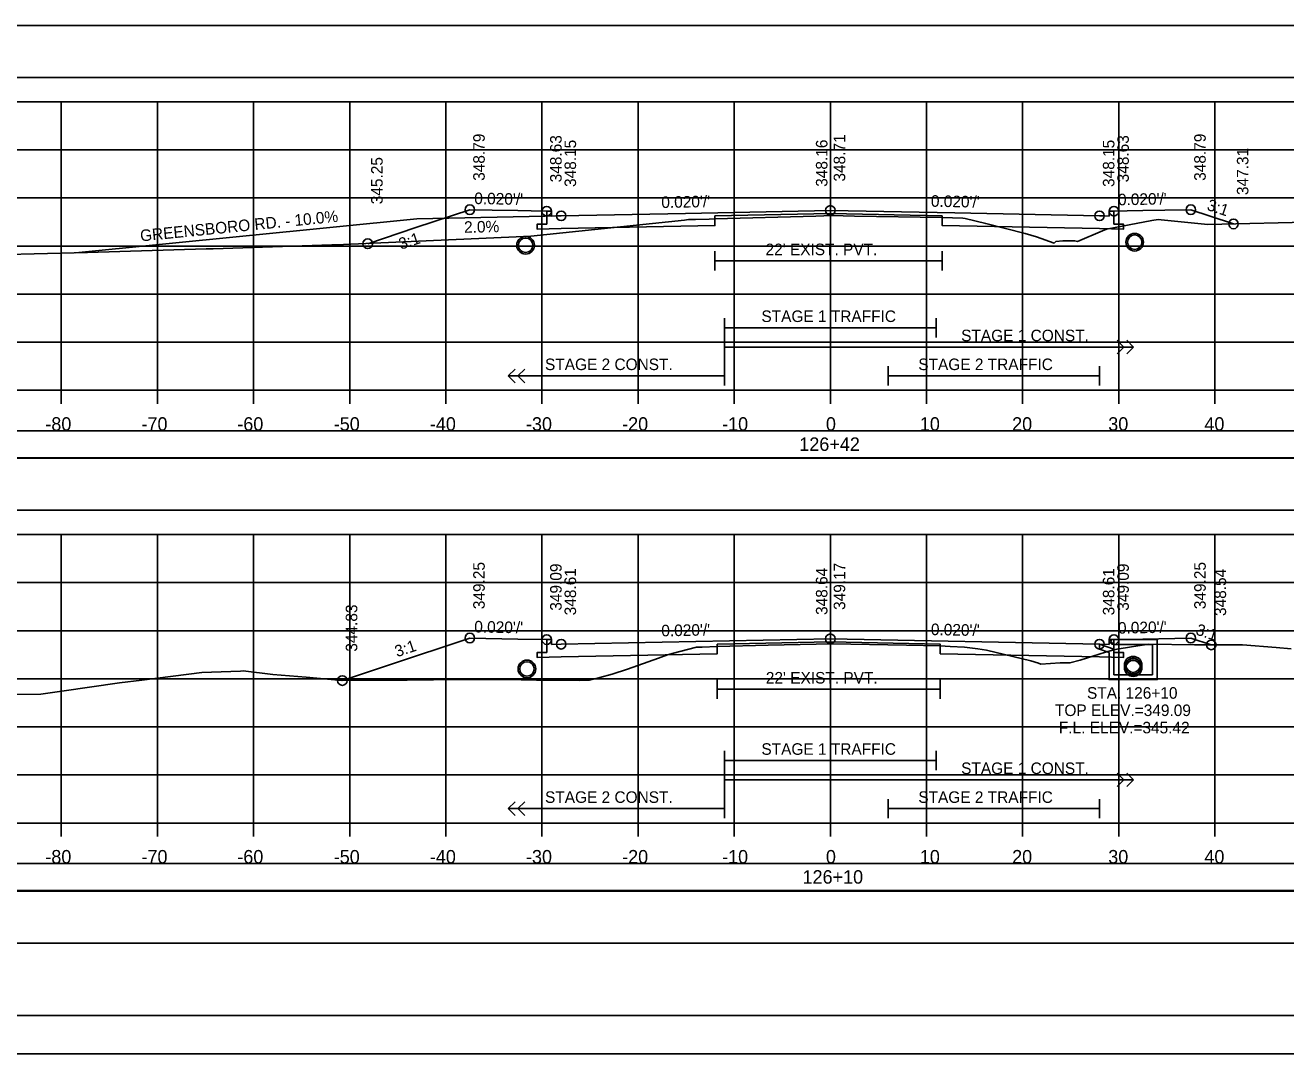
# Model space of a CAD drawing. Extents: x 1368122 to 1710785, y 373130 to 557566.
# Drawn here: x 1368605.1 to 1368736.3, y 376757.1 to 376864 of the extents above; entities that cross this region are included whole.
import ezdxf

# ---------------------------------------------------------------- set-up
doc = ezdxf.new("R2010")
doc.units = 0
for name, color, linetype in [('R_Alt Surface', 7, 'Continuous'), ('R_Axis', 7, 'Continuous'), ('R_Axis Annot', 7, 'Continuous'), ('R_Border', 7, 'Continuous'), ('R_Drive', 7, 'Continuous'), ('R_Exist Surface', 7, 'Continuous'), ('R_Fin Surface', 7, 'Continuous'), ('R_Grid', 7, 'Continuous'), ('R_No Plot', 7, 'Continuous'), ('R_Striping', 7, 'Continuous'), ('R_Water', 7, 'Continuous'), ('R_Water Annot', 7, 'Continuous'), ('R_Xsect Elev', 7, 'Continuous'), ('R_Xsect Slope', 7, 'Continuous')]:
    doc.layers.add(name, color=color, linetype=linetype)

msp = doc.modelspace()

# ---------------------------------------------------------------- linework, layer by layer
for points in [[(1368539.73, 376858.58), (1368838.03, 376858.58), (1368838.03, 376863.99), (1368539.73, 376863.99)], [(1368539.73, 376813.58), (1368838.03, 376813.58), (1368838.03, 376818.99), (1368539.73, 376818.99)], [(1368539.73, 376768.58), (1368838.03, 376768.58), (1368838.03, 376773.99), (1368539.73, 376773.99)]]:
    msp.add_lwpolyline(points, close=True)
at = {"layer": 'R_Alt Surface'}
for points in [[(1368718.38, 376844.68), (1368718.38, 376843.34), (1368719.38, 376843.32), (1368719.38, 376842.82), (1368716.88, 376842.87), (1368700.5, 376843.2), (1368700.5, 376844.2), (1368688.88, 376844.43), (1368676.88, 376844.19), (1368676.88, 376843.19), (1368660.88, 376842.87), (1368658.38, 376842.82), (1368658.38, 376843.32), (1368659.38, 376843.34), (1368659.38, 376844.68)], [(1368676.88, 376840.51), (1368676.88, 376838.51)], [(1368700.5, 376840.51), (1368700.5, 376838.51)], [(1368676.88, 376839.51), (1368700.5, 376839.51)], [(1368718.38, 376800.14), (1368718.38, 376798.8), (1368719.38, 376798.78), (1368719.38, 376798.28), (1368716.88, 376798.33), (1368700.32, 376798.66), (1368700.32, 376799.66), (1368688.88, 376799.89), (1368677.12, 376799.66), (1368677.12, 376798.66), (1368660.88, 376798.33), (1368658.38, 376798.28), (1368658.38, 376798.78), (1368659.38, 376798.8), (1368659.38, 376800.14)], [(1368677.12, 376795.97), (1368677.12, 376793.97)], [(1368700.32, 376795.97), (1368700.32, 376793.97)], [(1368677.12, 376794.97), (1368700.32, 376794.97)]]:
    msp.add_lwpolyline(points, dxfattribs=at)
for points in [[(1368539.73, 376819.05), (1368838.03, 376819.05), (1368838.03, 376821.86), (1368539.73, 376821.86)], [(1368539.73, 376774.05), (1368838.03, 376774.05), (1368838.03, 376776.86), (1368539.73, 376776.86)]]:
    msp.add_lwpolyline(points, close=True, dxfattribs=at)
at = {"layer": 'R_Axis'}
for p, q in [((1368538.88, 376826.06), (1368838.88, 376826.06)), ((1368608.88, 376824.66), (1368608.88, 376826.06)), ((1368618.88, 376824.66), (1368618.88, 376826.06)), ((1368628.88, 376824.66), (1368628.88, 376826.06)), ((1368638.88, 376824.66), (1368638.88, 376826.06)), ((1368648.88, 376824.66), (1368648.88, 376826.06)), ((1368658.88, 376824.66), (1368658.88, 376826.06)), ((1368668.88, 376824.66), (1368668.88, 376826.06)), ((1368678.88, 376824.66), (1368678.88, 376826.06)), ((1368688.88, 376824.66), (1368688.88, 376826.06)), ((1368698.88, 376824.66), (1368698.88, 376826.06)), ((1368708.88, 376824.66), (1368708.88, 376826.06)), ((1368718.88, 376824.66), (1368718.88, 376826.06)), ((1368728.88, 376824.66), (1368728.88, 376826.06)), ((1368538.88, 376781.06), (1368838.88, 376781.06)), ((1368608.88, 376779.66), (1368608.88, 376781.06)), ((1368618.88, 376779.66), (1368618.88, 376781.06)), ((1368628.88, 376779.66), (1368628.88, 376781.06)), ((1368638.88, 376779.66), (1368638.88, 376781.06)), ((1368648.88, 376779.66), (1368648.88, 376781.06)), ((1368658.88, 376779.66), (1368658.88, 376781.06)), ((1368668.88, 376779.66), (1368668.88, 376781.06)), ((1368678.88, 376779.66), (1368678.88, 376781.06)), ((1368688.88, 376779.66), (1368688.88, 376781.06)), ((1368698.88, 376779.66), (1368698.88, 376781.06)), ((1368708.88, 376779.66), (1368708.88, 376781.06)), ((1368718.88, 376779.66), (1368718.88, 376781.06)), ((1368728.88, 376779.66), (1368728.88, 376781.06))]:
    msp.add_line(p, q, dxfattribs=at)
at = {"layer": 'R_Border'}
msp.add_line((1368847.06, 376761.06), (1368530.88, 376761.06), dxfattribs=at)
at = {"layer": 'R_Drive'}
for p, q in [((1368660.88, 376844.2), (1368645.88, 376843.9)), ((1368645.88, 376843.9), (1368610.37, 376840.35))]:
    msp.add_line(p, q, dxfattribs=at)
at = {"layer": 'R_Exist Surface'}
for points in [[(1368597.72, 376840.04), (1368611.61, 376840.38), (1368623.96, 376840.77), (1368624.68, 376840.78), (1368637.02, 376841.17), (1368637.44, 376841.19), (1368656.99, 376842.05), (1368657.74, 376842.1), (1368673.72, 376843.76), (1368673.92, 376843.78), (1368674.14, 376843.81), (1368674.87, 376843.83), (1368676.29, 376843.86), (1368676.88, 376843.88), (1368687.37, 376844.18), (1368689.02, 376844.22), (1368691.38, 376844.18), (1368700.5, 376844.03), (1368702.65, 376843.95), (1368702.9, 376843.94), (1368705.05, 376843.39), (1368709.13, 376842.35), (1368710.32, 376842.01), (1368712.16, 376841.37), (1368712.35, 376841.53), (1368713.08, 376841.6), (1368714.31, 376841.6), (1368714.59, 376841.54), (1368717.18, 376842.65), (1368717.6, 376842.83), (1368722.33, 376843.71), (1368722.99, 376843.81), (1368723.28, 376843.8), (1368728.15, 376843.29), (1368739.85, 376843.58)], [(1368600.66, 376794.42), (1368606.75, 376794.47), (1368608.95, 376794.78), (1368614.92, 376795.63), (1368617.25, 376795.91), (1368623.49, 376796.71), (1368627.52, 376796.85), (1368627.81, 376796.9), (1368630.87, 376796.52), (1368634.34, 376796.24), (1368638.06, 376795.88), (1368644.87, 376795.92), (1368650.37, 376795.99), (1368656.73, 376795.96), (1368658.32, 376795.93), (1368659.07, 376795.93), (1368660.04, 376795.91), (1368662.76, 376795.89), (1368663.82, 376795.91), (1368664.91, 376796.19), (1368666.19, 376796.56), (1368667.77, 376797.07), (1368671.02, 376798.22), (1368671.93, 376798.56), (1368672.44, 376798.68), (1368674.97, 376799.34), (1368675.53, 376799.36), (1368677.12, 376799.42), (1368682.42, 376799.56), (1368689.06, 376799.7), (1368696.79, 376799.55), (1368700.32, 376799.49), (1368701.35, 376799.43), (1368702.82, 376799.35), (1368704.21, 376799.17), (1368705.11, 376799.05), (1368709.74, 376797.93), (1368710.55, 376797.7), (1368710.79, 376797.57), (1368712.79, 376797.73), (1368713.05, 376797.73), (1368713.8, 376797.72), (1368714.86, 376798), (1368717.52, 376798.83), (1368718.37, 376799.08), (1368718.71, 376799.15), (1368720.21, 376799.38), (1368722.02, 376799.68), (1368726.77, 376799.61), (1368728.16, 376799.59), (1368731.75, 376799.61), (1368735.26, 376799.31), (1368736.8, 376799.17)]]:
    msp.add_lwpolyline(points, dxfattribs=at)
for centre in [(1368657.18, 376841.14), (1368720.54, 376841.46), (1368657.32, 376797.09)]:
    msp.add_circle(centre, 0.917, dxfattribs=at)
at = {"layer": 'R_Fin Surface'}
for points in [[(1368640.76, 376841.3), (1368645.77, 376842.97), (1368651.38, 376844.84), (1368653.69, 376844.8), (1368656.38, 376844.74), (1368657.77, 376844.72), (1368659.38, 376844.68), (1368659.65, 376844.68), (1368659.88, 376844.68), (1368659.88, 376844.45), (1368659.88, 376844.18), (1368660.34, 376844.19), (1368660.88, 376844.2), (1368673.83, 376844.46), (1368688.88, 376844.76), (1368701.83, 376844.5), (1368716.88, 376844.2), (1368717.34, 376844.19), (1368717.88, 376844.18), (1368717.88, 376844.41), (1368717.88, 376844.68), (1368718.15, 376844.68), (1368718.38, 376844.68), (1368719.77, 376844.71), (1368721.38, 376844.74), (1368723.69, 376844.79), (1368726.38, 376844.84), (1368728.4, 376844.17), (1368730.82, 376843.36)], [(1368638.12, 376795.88), (1368642.92, 376797.48), (1368651.38, 376800.3), (1368656.38, 376800.2), (1368659.38, 376800.14), (1368659.88, 376800.14), (1368659.88, 376799.64), (1368660.88, 376799.66), (1368688.88, 376800.22), (1368716.88, 376799.66), (1368717.88, 376799.64), (1368717.88, 376800.14), (1368718.38, 376800.14), (1368721.38, 376800.2), (1368726.38, 376800.3), (1368728.5, 376799.59)]]:
    msp.add_lwpolyline(points, dxfattribs=at)
at = {"layer": 'R_Grid'}
for p, q in [((1368538.88, 376856.06), (1368838.88, 376856.06)), ((1368608.88, 376826.06), (1368608.88, 376856.06)), ((1368618.88, 376826.06), (1368618.88, 376856.06)), ((1368628.88, 376826.06), (1368628.88, 376856.06)), ((1368638.88, 376826.06), (1368638.88, 376856.06)), ((1368648.88, 376826.06), (1368648.88, 376856.06)), ((1368658.88, 376826.06), (1368658.88, 376856.06)), ((1368668.88, 376826.06), (1368668.88, 376856.06)), ((1368678.88, 376826.06), (1368678.88, 376856.06)), ((1368688.88, 376826.06), (1368688.88, 376856.06)), ((1368698.88, 376826.06), (1368698.88, 376856.06)), ((1368708.88, 376826.06), (1368708.88, 376856.06)), ((1368718.88, 376826.06), (1368718.88, 376856.06)), ((1368728.88, 376826.06), (1368728.88, 376856.06)), ((1368538.88, 376851.06), (1368838.88, 376851.06)), ((1368538.88, 376846.06), (1368838.88, 376846.06)), ((1368538.88, 376841.06), (1368838.88, 376841.06)), ((1368538.88, 376836.06), (1368838.88, 376836.06)), ((1368538.88, 376831.06), (1368838.88, 376831.06)), ((1368538.88, 376826.06), (1368838.88, 376826.06)), ((1368538.88, 376811.06), (1368838.88, 376811.06)), ((1368608.88, 376781.06), (1368608.88, 376811.06)), ((1368618.88, 376781.06), (1368618.88, 376811.06)), ((1368628.88, 376781.06), (1368628.88, 376811.06)), ((1368638.88, 376781.06), (1368638.88, 376811.06)), ((1368648.88, 376781.06), (1368648.88, 376811.06)), ((1368658.88, 376781.06), (1368658.88, 376811.06)), ((1368668.88, 376781.06), (1368668.88, 376811.06)), ((1368678.88, 376781.06), (1368678.88, 376811.06)), ((1368688.88, 376781.06), (1368688.88, 376811.06)), ((1368698.88, 376781.06), (1368698.88, 376811.06)), ((1368708.88, 376781.06), (1368708.88, 376811.06)), ((1368718.88, 376781.06), (1368718.88, 376811.06)), ((1368728.88, 376781.06), (1368728.88, 376811.06)), ((1368538.88, 376806.06), (1368838.88, 376806.06)), ((1368538.88, 376801.06), (1368838.88, 376801.06)), ((1368538.88, 376796.06), (1368838.88, 376796.06)), ((1368538.88, 376791.06), (1368838.88, 376791.06)), ((1368538.88, 376786.06), (1368838.88, 376786.06)), ((1368538.88, 376781.06), (1368838.88, 376781.06))]:
    msp.add_line(p, q, dxfattribs=at)
at = {"layer": 'R_No Plot'}
msp.add_line((1368518.48, 376757.08), (1368851.81, 376757.08), dxfattribs=at)
for points in [[(1368518.47, 376970.41), (1368851.81, 376970.41), (1368851.81, 376757.07), (1368518.47, 376757.07)], [(1368764.8, 376966.52), (1368784.42, 376966.52), (1368784.42, 376956.64), (1368800.53, 376956.64), (1368823.73, 376956.64), (1368823.85, 376928.48), (1368847.06, 376928.48), (1368847.06, 376761.06), (1368530.88, 376761.06), (1368530.88, 376966.52)]]:
    msp.add_lwpolyline(points, close=True, dxfattribs=at)
for centre, radius in [((1368651.38, 376844.84), 0.5), ((1368726.38, 376844.84), 0.5), ((1368659.38, 376844.68), 0.5), ((1368660.88, 376844.2), 0.5), ((1368688.88, 376844.76), 0.5), ((1368716.88, 376844.2), 0.5), ((1368718.38, 376844.68), 0.5), ((1368730.82, 376843.36), 0.5), ((1368640.76, 376841.3), 0.5), ((1368651.38, 376800.3), 0.5), ((1368688.88, 376800.22), 0.5), ((1368726.38, 376800.3), 0.5), ((1368659.38, 376800.14), 0.5), ((1368660.88, 376799.66), 0.5), ((1368716.88, 376799.66), 0.5), ((1368718.38, 376800.14), 0.5), ((1368728.5, 376799.59), 0.5), ((1368720.38, 376797.48), 0.917), ((1368720.38, 376797.23), 0.917), ((1368638.12, 376795.88), 0.5)]:
    msp.add_circle(centre, radius, dxfattribs=at)
at = {"layer": 'R_Striping'}
for p, q in [((1368719.42, 376830.56), (1368718.71, 376831.26)), ((1368720.42, 376830.56), (1368719.71, 376831.26)), ((1368718.71, 376829.85), (1368719.42, 376830.56)), ((1368719.71, 376829.85), (1368720.42, 376830.56)), ((1368655.38, 376827.56), (1368656.09, 376828.26)), ((1368656.38, 376827.56), (1368657.09, 376828.26)), ((1368655.38, 376827.56), (1368677.88, 376827.56)), ((1368656.09, 376826.85), (1368655.38, 376827.56)), ((1368657.09, 376826.85), (1368656.38, 376827.56)), ((1368719.42, 376785.56), (1368718.71, 376786.26)), ((1368718.71, 376784.85), (1368719.42, 376785.56)), ((1368720.42, 376785.56), (1368719.71, 376786.26)), ((1368719.71, 376784.85), (1368720.42, 376785.56)), ((1368655.38, 376782.56), (1368656.09, 376783.26)), ((1368655.38, 376782.56), (1368677.88, 376782.56)), ((1368656.09, 376781.85), (1368655.38, 376782.56)), ((1368656.38, 376782.56), (1368657.09, 376783.26)), ((1368657.09, 376781.85), (1368656.38, 376782.56))]:
    msp.add_line(p, q, dxfattribs=at)
for points in [[(1368677.88, 376833.56), (1368677.88, 376826.56)], [(1368699.88, 376833.56), (1368699.88, 376831.56)], [(1368677.88, 376832.56), (1368699.88, 376832.56)], [(1368677.88, 376830.56), (1368720.42, 376830.56)], [(1368694.88, 376828.56), (1368694.88, 376826.56)], [(1368716.88, 376828.56), (1368716.88, 376826.56)], [(1368694.88, 376827.56), (1368716.88, 376827.56)], [(1368677.88, 376788.56), (1368677.88, 376781.56)], [(1368699.88, 376788.56), (1368699.88, 376786.56)], [(1368677.88, 376787.56), (1368699.88, 376787.56)], [(1368677.88, 376785.56), (1368720.42, 376785.56)], [(1368694.88, 376783.56), (1368694.88, 376781.56)], [(1368694.88, 376782.56), (1368716.88, 376782.56)], [(1368716.88, 376783.56), (1368716.88, 376781.56)]]:
    msp.add_lwpolyline(points, dxfattribs=at)
at = {"layer": 'R_Water'}
for p, q in [((1368716.88, 376799.66), (1368718.38, 376799.14)), ((1368718.05, 376799.98), (1368718.13, 376800.14)), ((1368718.05, 376799.98), (1368718.38, 376799.64)), ((1368722.88, 376800.14), (1368718.13, 376800.14)), ((1368722.38, 376799.64), (1368718.38, 376799.64)), ((1368722.38, 376798.64), (1368722.38, 376799.64)), ((1368722.88, 376798.64), (1368722.88, 376800.14)), ((1368716.88, 376799.13), (1368717.88, 376798.79)), ((1368717.88, 376798.64), (1368717.88, 376798.79)), ((1368718.38, 376798.64), (1368718.38, 376799.14))]:
    msp.add_line(p, q, dxfattribs=at)
for points in [[(1368716.88, 376799.13), (1368716.88, 376799.66)], [(1368722.88, 376798.64), (1368722.88, 376795.98), (1368720.38, 376795.98), (1368717.88, 376795.98), (1368717.88, 376798.64)], [(1368722.38, 376798.64), (1368722.38, 376796.48), (1368720.38, 376796.48), (1368718.38, 376796.48), (1368718.38, 376798.64)]]:
    msp.add_lwpolyline(points, dxfattribs=at)
for centre in [(1368657.18, 376841.14), (1368720.54, 376841.46), (1368720.38, 376797.48), (1368657.32, 376797.09), (1368720.38, 376797.23)]:
    msp.add_circle(centre, 0.75, dxfattribs=at)
at = {"layer": 'R_Xsect Elev'}
for p, q in [((1368688.88, 376844.22), (1368688.88, 376854.22)), ((1368688.88, 376799.7), (1368688.88, 376809.7))]:
    msp.add_line(p, q, dxfattribs=at)

# ---------------------------------------------------------------- texts
at = {"layer": 'R_Axis Annot'}
for s, p in [('-80', (1368607.22, 376821.86)), ('-70', (1368617.22, 376821.86)), ('-60', (1368627.19, 376821.86)), ('-50', (1368637.22, 376821.86)), ('-40', (1368647.22, 376821.86)), ('-30', (1368657.22, 376821.86)), ('-20', (1368667.22, 376821.86)), ('-10', (1368677.62, 376821.86)), ('0', (1368688.42, 376821.86)), ('10', (1368698.19, 376821.86)), ('20', (1368707.79, 376821.86)), ('30', (1368717.79, 376821.86)), ('40', (1368727.79, 376821.86)), ('126+42', (1368685.65, 376819.76)), ('-80', (1368607.22, 376776.86)), ('-70', (1368617.22, 376776.86)), ('-60', (1368627.19, 376776.86)), ('-50', (1368637.22, 376776.86)), ('-40', (1368647.22, 376776.86)), ('-30', (1368657.22, 376776.86)), ('-20', (1368667.22, 376776.86)), ('-10', (1368677.62, 376776.86)), ('0', (1368688.42, 376776.86)), ('10', (1368698.19, 376776.86)), ('20', (1368707.79, 376776.86)), ('30', (1368717.79, 376776.86)), ('40', (1368727.79, 376776.86)), ('126+10', (1368685.99, 376774.76))]:
    msp.add_text(s, height=1.4, dxfattribs=at).set_placement(p)
at = {"layer": 'R_Striping'}
for s, p in [('STAGE 1 TRAFFIC', (1368681.71, 376833.16)), ('STAGE 1 CONST.', (1368702.49, 376831.16)), ('STAGE 2 CONST.', (1368659.2, 376828.16)), ('STAGE 2 TRAFFIC', (1368698.03, 376828.16)), ('STAGE 1 TRAFFIC', (1368681.71, 376788.16)), ('STAGE 1 CONST.', (1368702.49, 376786.16)), ('STAGE 2 CONST.', (1368659.2, 376783.16)), ('STAGE 2 TRAFFIC', (1368698.03, 376783.16))]:
    msp.add_text(s, height=1.2, dxfattribs=at).set_placement(p)
at = {"layer": 'R_Water'}
for p in [(1368682.14, 376840.11), (1368682.17, 376795.57)]:
    msp.add_text("22' EXIST. PVT.", height=1.2, dxfattribs=at).set_placement(p)
at = {"layer": 'R_Water Annot'}
for s, p in [('STA. 126+10', (1368715.58, 376793.99)), ('TOP ELEV.=349.09', (1368712.25, 376792.19)), ('F.L. ELEV.=345.42', (1368712.65, 376790.39))]:
    msp.add_text(s, height=1.2, dxfattribs=at).set_placement(p)
at = {"layer": 'R_Xsect Elev'}
for s, rotation, p in [('348.79', 90, (1368652.93, 376847.84)), ('348.63', 90, (1368660.93, 376847.68)), ('348.15', 90, (1368662.43, 376847.2)), ('348.16', 90, (1368688.58, 376847.22)), ('348.71', 90, (1368690.43, 376847.76)), ('348.15', 90, (1368718.43, 376847.2)), ('348.63', 90, (1368719.93, 376847.68)), ('348.79', 90, (1368727.93, 376847.84)), ('347.31', 90, (1368732.37, 376846.36)), ('345.25', 90, (1368642.31, 376845.4)), ('GREENSBORO RD. - 10.0%', 5.7106, (1368617.14, 376841.53)), ('2.0%', 1.1458, (1368650.79, 376842.43)), ('349.25', 90, (1368652.93, 376803.3)), ('349.09', 90, (1368660.93, 376803.14)), ('348.61', 90, (1368662.43, 376802.66)), ('348.64', 90, (1368688.58, 376802.7)), ('349.17', 90, (1368690.43, 376803.22)), ('348.61', 90, (1368718.43, 376802.66)), ('349.09', 90, (1368719.93, 376803.14)), ('349.25', 90, (1368727.93, 376803.3)), ('348.54', 90, (1368730.05, 376802.59)), ('344.83', 90, (1368639.67, 376798.88))]:
    msp.add_text(s, height=1.2, rotation=rotation, dxfattribs=at).set_placement(p)
at = {"layer": 'R_Xsect Slope'}
for s, rotation, p in [("0.020'/'", 358.8542, (1368651.83, 376845.43)), ("0.020'/'", 1.1458, (1368718.81, 376845.29)), ("0.020'/'", 1.1458, (1368671.31, 376845.01)), ("0.020'/'", 358.8542, (1368699.33, 376845.15)), ('3:1', 341.5651, (1368727.97, 376844.84)), ('3:1', 18.4349, (1368644.21, 376840.67)), ("0.020'/'", 358.8542, (1368651.83, 376800.89)), ("0.020'/'", 1.1458, (1368718.81, 376800.75)), ("0.020'/'", 1.1458, (1368671.31, 376800.47)), ("0.020'/'", 358.8542, (1368699.33, 376800.61)), ('3:1', 341.5651, (1368726.81, 376800.69)), ('3:1', 18.4349, (1368643.8, 376798.3))]:
    msp.add_text(s, height=1.2, rotation=rotation, dxfattribs=at).set_placement(p)

doc.saveas('drawing.dxf')
